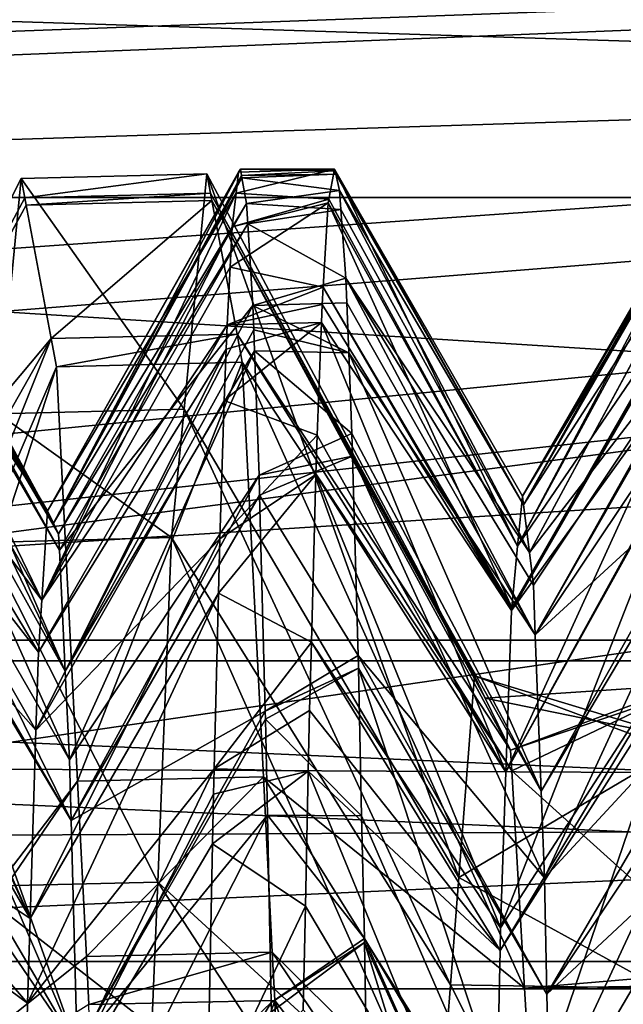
# Model space of a CAD drawing. Extents: x 0 to 200, y 18 to 95.
# Tile 198 of 491: x 71.142 to 71.783, y 56.841 to 57.886. Entities that reach past the tile are written whole.
import ezdxf

# ---------------------------------------------------------------- set-up
doc = ezdxf.new("R2010")
doc.units = 0

msp = doc.modelspace()

# ---------------------------------------------------------------- linework, layer by layer
for points in [[(66.999992, 58.968403, 263.375061), (100.857979, 56.147953, 260.252533), (66.999992, 55.257084, 259.53186)], [(122.799995, 57.297775, 280.72522), (66.999992, 58.968403, 278.624939), (66.999992, 55.257084, 282.468109)], [(66.999992, 58.968403, 263.375061), (101.619339, 56.713158, 260.703735), (100.857979, 56.147953, 260.252533)], [(66.999992, 58.968403, 263.375061), (102.531059, 57.141083, 261.13797), (101.619339, 56.713158, 260.703735)], [(66.999992, 58.968403, 263.375061), (103.638268, 57.660767, 261.665283), (102.531059, 57.141083, 261.13797)], [(122.799995, 58.968403, 278.624939), (66.999992, 58.968403, 278.624939), (122.799995, 57.297775, 280.72522)], [(66.999992, 58.968403, 263.375061), (103.960701, 57.746113, 261.767151), (103.638268, 57.660767, 261.665283)], [(66.999992, 58.968403, 263.375061), (105.602844, 58.180782, 262.28595), (103.960701, 57.746113, 261.767151)], [(55.084332, 58.070004, 41.003445), (77.999992, 58.124733, 40.976082), (55.685112, 57.509953, 39.889133)], [(77.999992, 58.124733, 51.023918), (55.291088, 57.908844, 51.467953), (55.932827, 57.236149, 52.511547)], [(55.685112, 57.509953, 39.889133), (77.999992, 58.124733, 40.976082), (55.894001, 57.31522, 39.501682)], [(55.894001, 57.31522, 39.501682), (77.999992, 58.124733, 40.976082), (56.648254, 56.421177, 38.377098)], [(77.999992, 58.124733, 51.023918), (55.932827, 57.236149, 52.511547), (56.522705, 56.617817, 53.470806)], [(77.999992, 58.124733, 51.023918), (56.522705, 56.617817, 53.470806), (56.938103, 56.044952, 54.049088)], [(56.648254, 56.421177, 38.377098), (77.999992, 58.124733, 40.976082), (57.144798, 55.832596, 37.636749)], [(77.999992, 58.124733, 51.023918), (56.938103, 56.044952, 54.049088), (77.999992, 55.020393, 55.12487)], [(57.144798, 55.832596, 37.636749), (77.999992, 58.124733, 40.976082), (57.585098, 55.134129, 37.049129)], [(57.585098, 55.134129, 37.049129), (77.999992, 58.124733, 40.976082), (77.999992, 55.020393, 36.87513)], [(74.999992, 57.853729, 268.574524), (69.499992, 58.127014, 271), (69.499992, 57.125778, 266.436615)], [(69.499992, 58.127014, 271), (74.999992, 57.853729, 273.425476), (69.499992, 57.125778, 275.563385)], [(74.999992, 57.853729, 271), (69.499992, 58.127014, 271), (74.999992, 57.853729, 268.574524)], [(74.999992, 57.853729, 273.425476), (69.499992, 58.127014, 271), (74.999992, 57.853729, 271)], [(69.199997, 57.945778, 270.181091), (76.999992, 57.696964, 268.562225), (69.199997, 57.696964, 268.562225)], [(69.199997, 57.945778, 270.181091), (76.999992, 57.945778, 270.181091), (76.999992, 57.696964, 268.562225)], [(76.999992, 57.696964, 273.437744), (76.999992, 57.945778, 271.818909), (69.199997, 57.696964, 273.437744)], [(76.999992, 57.945778, 271.818909), (69.199997, 57.945778, 271.818909), (69.199997, 57.696964, 273.437744)], [(74.999992, 57.853729, 268.574524), (69.499992, 57.125778, 266.436615), (74.999992, 56.880943, 266.554504)], [(69.499992, 57.125778, 275.563385), (74.999992, 57.853729, 273.425476), (74.999992, 56.880943, 275.445496)], [(71.340858, 57.722157, 45.58514), (71.143684, 57.717175, 45.584698), (71.316643, 57.472244, 44.012199)], [(71.143684, 57.717175, 45.584698), (71.340858, 57.722157, 45.58514), (71.14753, 57.696712, 45.836838)], [(71.340858, 57.722157, 45.58514), (71.344696, 57.701717, 45.836845), (71.14753, 57.696712, 45.836838)], [(71.376328, 57.727016, 46), (71.171867, 57.364277, 45.422356), (71.178101, 57.351261, 46.216953)], [(71.376328, 57.727016, 46), (71.374359, 57.723789, 45.739815), (71.171867, 57.364277, 45.422356)], [(71.374359, 57.723789, 45.739815), (71.371796, 57.701427, 45.403244), (71.171867, 57.364277, 45.422356)], [(71.377579, 57.720165, 46.164696), (71.376328, 57.727016, 46), (71.178101, 57.351261, 46.216953)], [(71.340858, 57.722157, 45.58514), (71.316643, 57.472244, 44.012199), (71.608208, 56.975227, 44.111988)], [(71.624825, 57.189186, 45.131008), (71.340858, 57.722157, 45.58514), (71.608208, 56.975227, 44.111988)], [(71.344696, 57.701717, 45.836845), (71.340858, 57.722157, 45.58514), (71.624825, 57.189186, 45.131008)], [(71.371796, 57.701427, 45.403244), (71.476326, 57.727016, 46), (71.470383, 57.695347, 45.232346)], [(71.374359, 57.723789, 45.739815), (71.476326, 57.727016, 46), (71.371796, 57.701427, 45.403244)], [(71.376328, 57.727016, 46), (71.476326, 57.727016, 46), (71.374359, 57.723789, 45.739815)], [(71.476738, 57.725246, 46.054024), (71.376328, 57.727016, 46), (71.377579, 57.720165, 46.164696)], [(71.476326, 57.727016, 46), (71.376328, 57.727016, 46), (71.476738, 57.725246, 46.054024)], [(71.477577, 57.721622, 46.164791), (71.476738, 57.725246, 46.054024), (71.377579, 57.720165, 46.164696)], [(71.477577, 57.721622, 46.164791), (71.377579, 57.720165, 46.164696), (71.378029, 57.717678, 46.224548)], [(71.477577, 57.721622, 46.164791), (71.378029, 57.717678, 46.224548), (71.481537, 57.704563, 46.686291)], [(71.470383, 57.695347, 45.232346), (71.476326, 57.727016, 46), (71.67057, 57.326839, 45.259716)], [(71.476326, 57.727016, 46), (71.675659, 57.379997, 45.906479), (71.67057, 57.326839, 45.259716)], [(71.675659, 57.379997, 45.906479), (71.476326, 57.727016, 46), (71.676804, 57.370735, 46.051678)], [(71.476326, 57.727016, 46), (71.476738, 57.725246, 46.054024), (71.676804, 57.370735, 46.051678)], [(71.476738, 57.725246, 46.054024), (71.477577, 57.721622, 46.164791), (71.676804, 57.370735, 46.051678)], [(71.477577, 57.721622, 46.164791), (71.481537, 57.704563, 46.686291), (71.676804, 57.370735, 46.051678)], [(71.876328, 57.727016, 46), (71.675659, 57.379997, 45.906479), (71.676804, 57.370735, 46.051678)], [(71.876328, 57.727016, 46), (71.875076, 57.721622, 45.835209), (71.675659, 57.379997, 45.906479)], [(71.875076, 57.721622, 45.835209), (71.871124, 57.704563, 45.313709), (71.675659, 57.379997, 45.906479)], [(71.876732, 57.72477, 46.054001), (71.876328, 57.727016, 46), (71.676804, 57.370735, 46.051678)], [(71.877579, 57.720165, 46.164696), (71.876732, 57.72477, 46.054001), (71.676804, 57.370735, 46.051678)], [(71.119469, 57.467327, 44.013077), (71.143684, 57.717175, 45.584698), (70.858887, 57.155571, 45.848999)], [(71.143684, 57.717175, 45.584698), (71.14753, 57.696712, 45.836838), (70.858887, 57.155571, 45.848999)], [(71.316643, 57.472244, 44.012199), (71.143684, 57.717175, 45.584698), (71.119469, 57.467327, 44.013077)], [(71.378029, 57.717678, 46.224548), (71.377579, 57.720165, 46.164696), (71.178101, 57.351261, 46.216953)], [(71.382942, 57.690762, 46.871788), (71.378029, 57.717678, 46.224548), (71.178101, 57.351261, 46.216953)], [(71.481537, 57.704563, 46.686291), (71.378029, 57.717678, 46.224548), (71.382942, 57.690762, 46.871788)], [(71.882942, 57.690762, 46.871788), (71.877579, 57.720165, 46.164696), (71.676804, 57.370735, 46.051678)], [(70.982094, 57.683117, 45.404259), (70.984047, 57.709343, 45.809441), (71.178101, 57.351261, 46.216953)], [(70.984047, 57.709343, 45.809441), (70.986046, 57.701557, 46.224346), (71.178101, 57.351261, 46.216953)], [(70.986046, 57.701557, 46.224346), (70.988235, 57.693027, 46.679096), (71.183495, 57.339989, 46.905251)], [(71.178101, 57.351261, 46.216953), (70.986046, 57.701557, 46.224346), (71.183495, 57.339989, 46.905251)], [(71.14753, 57.696712, 45.836838), (71.344696, 57.701717, 45.836845), (71.14901, 57.688854, 45.93364)], [(71.344696, 57.701717, 45.836845), (71.346176, 57.693829, 45.934044), (71.14901, 57.688854, 45.93364)], [(71.171867, 57.364277, 45.422356), (71.371796, 57.701427, 45.403244), (71.165627, 57.269753, 44.633038)], [(71.371796, 57.701427, 45.403244), (71.367737, 57.665924, 44.869011), (71.165627, 57.269753, 44.633038)], [(71.344696, 57.701717, 45.836845), (71.624825, 57.189186, 45.131008), (71.636215, 57.165668, 45.844658)], [(71.346176, 57.693829, 45.934044), (71.344696, 57.701717, 45.836845), (71.636215, 57.165668, 45.844658)], [(71.371796, 57.701427, 45.403244), (71.470383, 57.695347, 45.232346), (71.367737, 57.665924, 44.869011)], [(71.481537, 57.704563, 46.686291), (71.382942, 57.690762, 46.871788), (71.482971, 57.684303, 46.874966)], [(71.676804, 57.370735, 46.051678), (71.481537, 57.704563, 46.686291), (71.683044, 57.320087, 46.845131)], [(71.481537, 57.704563, 46.686291), (71.482971, 57.684303, 46.874966), (71.683044, 57.320087, 46.845131)], [(71.871124, 57.704563, 45.313709), (71.870499, 57.695847, 45.23254), (71.67057, 57.326839, 45.259716)], [(71.675659, 57.379997, 45.906479), (71.871124, 57.704563, 45.313709), (71.67057, 57.326839, 45.259716)], [(69.199997, 57.696964, 268.562225), (76.999992, 57.205116, 267), (69.199997, 57.205116, 267)], [(69.199997, 57.696964, 268.562225), (76.999992, 57.696964, 268.562225), (76.999992, 57.205116, 267)], [(76.999992, 57.205116, 275), (76.999992, 57.696964, 273.437744), (69.199997, 57.205116, 275)], [(76.999992, 57.696964, 273.437744), (69.199997, 57.696964, 273.437744), (69.199997, 57.205116, 275)], [(71.14753, 57.696712, 45.836838), (71.14901, 57.688854, 45.93364), (70.858887, 57.155571, 45.848999)], [(70.988235, 57.693027, 46.679096), (70.989326, 57.670105, 46.903938), (71.183495, 57.339989, 46.905251)], [(71.14901, 57.688854, 45.93364), (71.346176, 57.693829, 45.934044), (71.175613, 57.547161, 47.679485)], [(71.346176, 57.693829, 45.934044), (71.372787, 57.552036, 47.680363), (71.175613, 57.547161, 47.679485)], [(71.382942, 57.690762, 46.871788), (71.178101, 57.351261, 46.216953), (71.183495, 57.339989, 46.905251)], [(71.38427, 57.669056, 47.04496), (71.382942, 57.690762, 46.871788), (71.183495, 57.339989, 46.905251)], [(71.346176, 57.693829, 45.934044), (71.636215, 57.165668, 45.844658), (71.663002, 57.110363, 47.52298)], [(71.372787, 57.552036, 47.680363), (71.346176, 57.693829, 45.934044), (71.663002, 57.110363, 47.52298)], [(71.365562, 57.623203, 44.585365), (71.469612, 57.691242, 45.132801), (71.464134, 57.601795, 44.415703)], [(71.367737, 57.665924, 44.869011), (71.469612, 57.691242, 45.132801), (71.365562, 57.623203, 44.585365)], [(71.470383, 57.695347, 45.232346), (71.469612, 57.691242, 45.132801), (71.367737, 57.665924, 44.869011)], [(71.482971, 57.684303, 46.874966), (71.382942, 57.690762, 46.871788), (71.38427, 57.669056, 47.04496)], [(71.464134, 57.601795, 44.415703), (71.469612, 57.691242, 45.132801), (71.664337, 57.261723, 44.467583)], [(71.469612, 57.691242, 45.132801), (71.470383, 57.695347, 45.232346), (71.67057, 57.326839, 45.259716)], [(71.469612, 57.691242, 45.132801), (71.67057, 57.326839, 45.259716), (71.664337, 57.261723, 44.467583)], [(71.870499, 57.695847, 45.23254), (71.86451, 57.611382, 44.445972), (71.67057, 57.326839, 45.259716)], [(71.882942, 57.690762, 46.871788), (71.676804, 57.370735, 46.051678), (71.683044, 57.320087, 46.845131)], [(71.882973, 57.690281, 46.875618), (71.882942, 57.690762, 46.871788), (71.683044, 57.320087, 46.845131)], [(71.889206, 57.588013, 47.691532), (71.882973, 57.690281, 46.875618), (71.683044, 57.320087, 46.845131)], [(71.14901, 57.688854, 45.93364), (70.875168, 57.189186, 46.868992), (70.858887, 57.155571, 45.848999)], [(71.14901, 57.688854, 45.93364), (71.175613, 57.547161, 47.679485), (70.875168, 57.189186, 46.868992)], [(70.980583, 57.662857, 45.091209), (70.982094, 57.683117, 45.404259), (71.171867, 57.364277, 45.422356)], [(71.171867, 57.364277, 45.422356), (70.982094, 57.683117, 45.404259), (71.178101, 57.351261, 46.216953)], [(71.482971, 57.684303, 46.874966), (71.38427, 57.669056, 47.04496), (71.488152, 57.611382, 47.554028)], [(71.482971, 57.684303, 46.874966), (71.488152, 57.611382, 47.554028), (71.683044, 57.320087, 46.845131)], [(70.989326, 57.670105, 46.903938), (70.990005, 57.655849, 47.043743), (71.184326, 57.322845, 47.009979)], [(71.183495, 57.339989, 46.905251), (70.989326, 57.670105, 46.903938), (71.184326, 57.322845, 47.009979)], [(71.38427, 57.669056, 47.04496), (71.183495, 57.339989, 46.905251), (71.184326, 57.322845, 47.009979)], [(71.389557, 57.582222, 47.73774), (71.38427, 57.669056, 47.04496), (71.184326, 57.322845, 47.009979)], [(71.488152, 57.611382, 47.554028), (71.38427, 57.669056, 47.04496), (71.389557, 57.582222, 47.73774)], [(70.979851, 57.652981, 44.938637), (70.980583, 57.662857, 45.091209), (71.171867, 57.364277, 45.422356)], [(71.367737, 57.665924, 44.869011), (71.365562, 57.623203, 44.585365), (71.165627, 57.269753, 44.633038)], [(70.978142, 57.600689, 44.588413), (70.979851, 57.652981, 44.938637), (71.165627, 57.269753, 44.633038)], [(70.979851, 57.652981, 44.938637), (71.171867, 57.364277, 45.422356), (71.165627, 57.269753, 44.633038)], [(70.990005, 57.655849, 47.043743), (70.992439, 57.604496, 47.547428), (71.190567, 57.194431, 47.794556)], [(71.184326, 57.322845, 47.009979), (70.990005, 57.655849, 47.043743), (71.190567, 57.194431, 47.794556)], [(71.365562, 57.623203, 44.585365), (71.362434, 57.561783, 44.177555), (71.165627, 57.269753, 44.633038)], [(71.365562, 57.623203, 44.585365), (71.464134, 57.601795, 44.415703), (71.362434, 57.561783, 44.177555)], [(71.489197, 57.585052, 47.69083), (71.488152, 57.611382, 47.554028), (71.389557, 57.582222, 47.73774)], [(71.687294, 57.285519, 47.386765), (71.488152, 57.611382, 47.554028), (71.68927, 57.232986, 47.632748)], [(71.488152, 57.611382, 47.554028), (71.489197, 57.585052, 47.69083), (71.68927, 57.232986, 47.632748)], [(71.683044, 57.320087, 46.845131), (71.488152, 57.611382, 47.554028), (71.687294, 57.285519, 47.386765)], [(71.86451, 57.611382, 44.445972), (71.864273, 57.605484, 44.415344), (71.664337, 57.261723, 44.467583)], [(71.67057, 57.326839, 45.259716), (71.86451, 57.611382, 44.445972), (71.664337, 57.261723, 44.467583)], [(70.975639, 57.523945, 44.074432), (70.978142, 57.600689, 44.588413), (71.165627, 57.269753, 44.633038)], [(70.992439, 57.604496, 47.547428), (70.993958, 57.546593, 47.857452), (71.190567, 57.194431, 47.794556)], [(71.464134, 57.601795, 44.415703), (71.463005, 57.583294, 44.267368), (71.362434, 57.561783, 44.177555)], [(71.463005, 57.583294, 44.267368), (71.464134, 57.601795, 44.415703), (71.66404, 57.258671, 44.430386)], [(71.464134, 57.601795, 44.415703), (71.664337, 57.261723, 44.467583), (71.66404, 57.258671, 44.430386)], [(71.864273, 57.605484, 44.415344), (71.861328, 57.532139, 44.034206), (71.66404, 57.258671, 44.430386)], [(71.664337, 57.261723, 44.467583), (71.864273, 57.605484, 44.415344), (71.66404, 57.258671, 44.430386)], [(71.489197, 57.585052, 47.69083), (71.389557, 57.582222, 47.73774), (71.491325, 57.532139, 47.965794)], [(71.489197, 57.585052, 47.69083), (71.491325, 57.532139, 47.965794), (71.68927, 57.232986, 47.632748)], [(71.889206, 57.588013, 47.691532), (71.683044, 57.320087, 46.845131), (71.687294, 57.285519, 47.386765)], [(71.889206, 57.588013, 47.691532), (71.687294, 57.285519, 47.386765), (71.68927, 57.232986, 47.632748)], [(71.889557, 57.582222, 47.73774), (71.889206, 57.588013, 47.691532), (71.68927, 57.232986, 47.632748)], [(71.389557, 57.582222, 47.73774), (71.184326, 57.322845, 47.009979), (71.190567, 57.194431, 47.794556)], [(71.390495, 57.556606, 47.8592), (71.389557, 57.582222, 47.73774), (71.190567, 57.194431, 47.794556)], [(71.463005, 57.583294, 44.267368), (71.462303, 57.564331, 44.177364), (71.362434, 57.561783, 44.177555)], [(71.389557, 57.582222, 47.73774), (71.390495, 57.556606, 47.8592), (71.491325, 57.532139, 47.965794)], [(71.462303, 57.564331, 44.177364), (71.463005, 57.583294, 44.267368), (71.66404, 57.258671, 44.430386)], [(71.891319, 57.534077, 47.966038), (71.889557, 57.582222, 47.73774), (71.68927, 57.232986, 47.632748)], [(71.359329, 57.481438, 43.775948), (71.462303, 57.564331, 44.177364), (71.457901, 57.444576, 43.609032)], [(71.361122, 57.535946, 44.00602), (71.462303, 57.564331, 44.177364), (71.359329, 57.481438, 43.775948)], [(71.362434, 57.561783, 44.177555), (71.462303, 57.564331, 44.177364), (71.361122, 57.535946, 44.00602)], [(71.457901, 57.444576, 43.609032), (71.462303, 57.564331, 44.177364), (71.658104, 57.087025, 43.692806)], [(71.462303, 57.564331, 44.177364), (71.66404, 57.258671, 44.430386), (71.658104, 57.087025, 43.692806)], [(71.362434, 57.561783, 44.177555), (71.361122, 57.535946, 44.00602), (71.161987, 57.214535, 44.171967)], [(71.165627, 57.269753, 44.633038), (71.362434, 57.561783, 44.177555), (71.161987, 57.214535, 44.171967)], [(71.391319, 57.534077, 47.966038), (71.390495, 57.556606, 47.8592), (71.190567, 57.194431, 47.794556)], [(71.390495, 57.556606, 47.8592), (71.391319, 57.534077, 47.966038), (71.491325, 57.532139, 47.965794)], [(70.875168, 57.189186, 46.868992), (71.175613, 57.547161, 47.679485), (70.88694, 57.037579, 47.591049)], [(70.88694, 57.037579, 47.591049), (71.175613, 57.547161, 47.679485), (70.90062, 56.86137, 48.430271)], [(71.175613, 57.547161, 47.679485), (71.181244, 57.517197, 48.048653), (70.90062, 56.86137, 48.430271)], [(70.993958, 57.546593, 47.857452), (70.996651, 57.443943, 48.407051), (71.195137, 57.100315, 48.369583)], [(71.190567, 57.194431, 47.794556), (70.993958, 57.546593, 47.857452), (71.195137, 57.100315, 48.369583)], [(71.175613, 57.547161, 47.679485), (71.372787, 57.552036, 47.680363), (71.181244, 57.517197, 48.048653)], [(71.372787, 57.552036, 47.680363), (71.37841, 57.522053, 48.049671), (71.181244, 57.517197, 48.048653)], [(71.372787, 57.552036, 47.680363), (71.663002, 57.110363, 47.52298), (71.664299, 57.088482, 47.601181)], [(71.37841, 57.522053, 48.049671), (71.372787, 57.552036, 47.680363), (71.664299, 57.088482, 47.601181)], [(71.361122, 57.535946, 44.00602), (71.359329, 57.481438, 43.775948), (71.159401, 57.131592, 43.852448)], [(71.161987, 57.214535, 44.171967), (71.361122, 57.535946, 44.00602), (71.159401, 57.131592, 43.852448)], [(71.391319, 57.534077, 47.966038), (71.190567, 57.194431, 47.794556), (71.195137, 57.100315, 48.369583)], [(71.396172, 57.402142, 48.591682), (71.391319, 57.534077, 47.966038), (71.195137, 57.100315, 48.369583)], [(71.494766, 57.446453, 48.411026), (71.391319, 57.534077, 47.966038), (71.396172, 57.402142, 48.591682)], [(71.491325, 57.532139, 47.965794), (71.391319, 57.534077, 47.966038), (71.494766, 57.446453, 48.411026)], [(71.895439, 57.422161, 48.49675), (71.891319, 57.534077, 47.966038), (71.68927, 57.232986, 47.632748)], [(70.97419, 57.454998, 43.781677), (70.975639, 57.523945, 44.074432), (71.161987, 57.214535, 44.171967)], [(70.975639, 57.523945, 44.074432), (71.165627, 57.269753, 44.633038), (71.161987, 57.214535, 44.171967)], [(71.68927, 57.232986, 47.632748), (71.491325, 57.532139, 47.965794), (71.695503, 57.066929, 48.410328)], [(71.491325, 57.532139, 47.965794), (71.494766, 57.446453, 48.411026), (71.695503, 57.066929, 48.410328)], [(71.861328, 57.532139, 44.034206), (71.858032, 57.450092, 43.607868), (71.658104, 57.087025, 43.692806)], [(71.66404, 57.258671, 44.430386), (71.861328, 57.532139, 44.034206), (71.658104, 57.087025, 43.692806)], [(70.90062, 56.86137, 48.430271), (71.181244, 57.517197, 48.048653), (70.913345, 56.697403, 49.211193)], [(71.181244, 57.517197, 48.048653), (71.203606, 57.077606, 49.454506), (70.913345, 56.697403, 49.211193)], [(71.181244, 57.517197, 48.048653), (71.37841, 57.522053, 48.049671), (71.203606, 57.077606, 49.454506)], [(71.37841, 57.522053, 48.049671), (71.40078, 57.082161, 49.456188), (71.203606, 57.077606, 49.454506)], [(71.37841, 57.522053, 48.049671), (71.664299, 57.088482, 47.601181), (71.677948, 56.858009, 48.424969)], [(71.40078, 57.082161, 49.456188), (71.37841, 57.522053, 48.049671), (71.677948, 56.858009, 48.424969)], [(71.359329, 57.481438, 43.775948), (71.354507, 57.334747, 43.156803), (71.159401, 57.131592, 43.852448)], [(71.359329, 57.481438, 43.775948), (71.457901, 57.444576, 43.609032), (71.354507, 57.334747, 43.156803)], [(71.316643, 57.472244, 44.012199), (71.119469, 57.467327, 44.013077), (71.303444, 57.336056, 43.155025)], [(71.316643, 57.472244, 44.012199), (71.303444, 57.336056, 43.155025), (71.599373, 56.86137, 43.569729)], [(71.608208, 56.975227, 44.111988), (71.316643, 57.472244, 44.012199), (71.599373, 56.86137, 43.569729)], [(71.303444, 57.336056, 43.155025), (71.119469, 57.467327, 44.013077), (71.106255, 57.330948, 43.155201)], [(70.97184, 57.343464, 43.308056), (70.97419, 57.454998, 43.781677), (71.159401, 57.131592, 43.852448)], [(70.97419, 57.454998, 43.781677), (71.161987, 57.214535, 44.171967), (71.159401, 57.131592, 43.852448)], [(71.858032, 57.450092, 43.607868), (71.857895, 57.446453, 43.588974), (71.658104, 57.087025, 43.692806)], [(70.996651, 57.443943, 48.407051), (70.997917, 57.376465, 48.661152), (71.196793, 57.03598, 48.571167)], [(71.195137, 57.100315, 48.369583), (70.996651, 57.443943, 48.407051), (71.196793, 57.03598, 48.571167)], [(71.457901, 57.444576, 43.609032), (71.456375, 57.403, 43.411713), (71.354507, 57.334747, 43.156803)], [(71.495438, 57.422478, 48.496586), (71.494766, 57.446453, 48.411026), (71.396172, 57.402142, 48.591682)], [(71.456375, 57.403, 43.411713), (71.457901, 57.444576, 43.609032), (71.658104, 57.087025, 43.692806)], [(71.494766, 57.446453, 48.411026), (71.495438, 57.422478, 48.496586), (71.695503, 57.066929, 48.410328)], [(71.857895, 57.446453, 43.588974), (71.851799, 57.229721, 42.81567), (71.65239, 56.921906, 42.983265)], [(71.658104, 57.087025, 43.692806), (71.857895, 57.446453, 43.588974), (71.65239, 56.921906, 42.983265)], [(71.495438, 57.422478, 48.496586), (71.396172, 57.402142, 48.591682), (71.396729, 57.381001, 48.662273)], [(71.495438, 57.422478, 48.496586), (71.396729, 57.381001, 48.662273), (71.501381, 57.210934, 49.251369)], [(71.495438, 57.422478, 48.496586), (71.501381, 57.210934, 49.251369), (71.698959, 56.975048, 48.840572)], [(71.695503, 57.066929, 48.410328), (71.495438, 57.422478, 48.496586), (71.698959, 56.975048, 48.840572)], [(71.895439, 57.422161, 48.49675), (71.68927, 57.232986, 47.632748), (71.695503, 57.066929, 48.410328)], [(71.896172, 57.402142, 48.591682), (71.895439, 57.422161, 48.49675), (71.695503, 57.066929, 48.410328)], [(71.396172, 57.402142, 48.591682), (71.195137, 57.100315, 48.369583), (71.196793, 57.03598, 48.571167)], [(71.396729, 57.381001, 48.662273), (71.396172, 57.402142, 48.591682), (71.196793, 57.03598, 48.571167)], [(71.353096, 57.27697, 42.979961), (71.456375, 57.403, 43.411713), (71.451668, 57.225056, 42.817101)], [(71.354507, 57.334747, 43.156803), (71.456375, 57.403, 43.411713), (71.353096, 57.27697, 42.979961)], [(71.451668, 57.225056, 42.817101), (71.456375, 57.403, 43.411713), (71.65239, 56.921906, 42.983265)], [(71.456375, 57.403, 43.411713), (71.658104, 57.087025, 43.692806), (71.65239, 56.921906, 42.983265)], [(71.896172, 57.402142, 48.591682), (71.695503, 57.066929, 48.410328), (71.698959, 56.975048, 48.840572)], [(71.901672, 57.194061, 49.286495), (71.896172, 57.402142, 48.591682), (71.698959, 56.975048, 48.840572)], [(70.997917, 57.376465, 48.661152), (70.99807, 57.368023, 48.692955), (71.196793, 57.03598, 48.571167)], [(71.402786, 57.151768, 49.427723), (71.396729, 57.381001, 48.662273), (71.196793, 57.03598, 48.571167)], [(71.501381, 57.210934, 49.251369), (71.396729, 57.381001, 48.662273), (71.402786, 57.151768, 49.427723)], [(70.99807, 57.368023, 48.692955), (70.999992, 57.266018, 49.077072), (71.203041, 56.794235, 49.328613)], [(71.196793, 57.03598, 48.571167), (70.99807, 57.368023, 48.692955), (71.203041, 56.794235, 49.328613)], [(70.971436, 57.324089, 43.22578), (70.97184, 57.343464, 43.308056), (71.153168, 56.931789, 43.082741)], [(70.97184, 57.343464, 43.308056), (71.159401, 57.131592, 43.852448), (71.153168, 56.931789, 43.082741)], [(71.303444, 57.336056, 43.155025), (71.106255, 57.330948, 43.155201), (71.288651, 56.970463, 42.251923)], [(71.354507, 57.334747, 43.156803), (71.353096, 57.27697, 42.979961), (71.153168, 56.931789, 43.082741)], [(71.159401, 57.131592, 43.852448), (71.354507, 57.334747, 43.156803), (71.153168, 56.931789, 43.082741)], [(71.303444, 57.336056, 43.155025), (71.288651, 56.970463, 42.251923), (71.586639, 56.697403, 42.788807)], [(71.599373, 56.86137, 43.569729), (71.303444, 57.336056, 43.155025), (71.586639, 56.697403, 42.788807)], [(70.97023, 57.247116, 42.988937), (70.971436, 57.324089, 43.22578), (71.153168, 56.931789, 43.082741)], [(71.288651, 56.970463, 42.251923), (71.106255, 57.330948, 43.155201), (71.091492, 56.9659, 42.253597)], [(122.799995, 55.257084, 282.468109), (122.799995, 57.297775, 280.72522), (66.999992, 55.257084, 282.468109)], [(71.353096, 57.27697, 42.979961), (71.348549, 57.090694, 42.409798), (71.15036, 56.842068, 42.737087)], [(71.153168, 56.931789, 43.082741), (71.353096, 57.27697, 42.979961), (71.15036, 56.842068, 42.737087)], [(71.353096, 57.27697, 42.979961), (71.451668, 57.225056, 42.817101), (71.348549, 57.090694, 42.409798)], [(70.999992, 57.266018, 49.077072), (71.00296, 57.135612, 49.446671), (71.203041, 56.794235, 49.328613)], [(70.967239, 57.055454, 42.399166), (70.97023, 57.247116, 42.988937), (71.153168, 56.931789, 43.082741)], [(71.851799, 57.229721, 42.81567), (71.851273, 57.210934, 42.748631), (71.651871, 56.897724, 42.921757)], [(71.65239, 56.921906, 42.983265), (71.851799, 57.229721, 42.81567), (71.651871, 56.897724, 42.921757)], [(110.863342, 56.886276, 275.501373), (44.499992, 57.227016, 272.913177), (41.911797, 56.886276, 275.501373)], [(44.499992, 57.227016, 272.913177), (108.275154, 57.227016, 272.913177), (47.088192, 56.886276, 270.324982)], [(108.275154, 57.227016, 272.913177), (44.499992, 57.227016, 272.913177), (110.863342, 56.886276, 275.501373)], [(108.275154, 57.227016, 272.913177), (105.686966, 56.886276, 270.324982), (47.088192, 56.886276, 270.324982)], [(71.451668, 57.225056, 42.817101), (71.449753, 57.152508, 42.574669), (71.348549, 57.090694, 42.409798)], [(71.449753, 57.152508, 42.574669), (71.451668, 57.225056, 42.817101), (71.651871, 56.897724, 42.921757)], [(71.451668, 57.225056, 42.817101), (71.65239, 56.921906, 42.983265), (71.651871, 56.897724, 42.921757)], [(71.501671, 57.19751, 49.287418), (71.501381, 57.210934, 49.251369), (71.402786, 57.151768, 49.427723)], [(71.501381, 57.210934, 49.251369), (71.501671, 57.19751, 49.287418), (71.701736, 56.851391, 49.172565)], [(71.698959, 56.975048, 48.840572), (71.501381, 57.210934, 49.251369), (71.701736, 56.851391, 49.172565)], [(71.851273, 57.210934, 42.748631), (71.847572, 57.040794, 42.291634), (71.64563, 56.606903, 42.181946)], [(71.651871, 56.897724, 42.921757), (71.851273, 57.210934, 42.748631), (71.64563, 56.606903, 42.181946)], [(76.999992, 57.205116, 267), (76.999992, 56.857018, 267), (69.199997, 56.857018, 267)], [(69.199997, 57.205116, 267), (76.999992, 57.205116, 267), (69.199997, 56.857018, 267)], [(76.999992, 56.857018, 275), (69.199997, 57.205116, 275), (69.199997, 56.857018, 275)], [(76.999992, 57.205116, 275), (69.199997, 57.205116, 275), (76.999992, 56.857018, 275)], [(71.501671, 57.19751, 49.287418), (71.402786, 57.151768, 49.427723), (71.402969, 57.143276, 49.44936)], [(71.501671, 57.19751, 49.287418), (71.402969, 57.143276, 49.44936), (71.505074, 57.040794, 49.708366)], [(71.501671, 57.19751, 49.287418), (71.505074, 57.040794, 49.708366), (71.70797, 56.573826, 49.91777)], [(71.701736, 56.851391, 49.172565), (71.501671, 57.19751, 49.287418), (71.70797, 56.573826, 49.91777)], [(71.836983, 57.110363, 44.47702), (71.624825, 57.189186, 45.131008), (71.608208, 56.975227, 44.111988)], [(71.843231, 57.123253, 44.868187), (71.624825, 57.189186, 45.131008), (71.836983, 57.110363, 44.47702)], [(71.636215, 57.165668, 45.844658), (71.624825, 57.189186, 45.131008), (71.843231, 57.123253, 44.868187)], [(71.663002, 57.110363, 47.52298), (71.875168, 57.189186, 46.868992), (71.664299, 57.088482, 47.601181)], [(71.871346, 57.181297, 46.629597), (71.875168, 57.189186, 46.868992), (71.663002, 57.110363, 47.52298)], [(71.664299, 57.088482, 47.601181), (71.875168, 57.189186, 46.868992), (71.899437, 56.876572, 48.357876)], [(71.901672, 57.194061, 49.286495), (71.698959, 56.975048, 48.840572), (71.701736, 56.851391, 49.172565)], [(71.902786, 57.151768, 49.427723), (71.901672, 57.194061, 49.286495), (71.701736, 56.851391, 49.172565)], [(71.636215, 57.165668, 45.844658), (71.871346, 57.181297, 46.629597), (71.663002, 57.110363, 47.52298)], [(71.871346, 57.181297, 46.629597), (71.636215, 57.165668, 45.844658), (71.843231, 57.123253, 44.868187)], [(71.402786, 57.151768, 49.427723), (71.196793, 57.03598, 48.571167), (71.203041, 56.794235, 49.328613)], [(71.402969, 57.143276, 49.44936), (71.402786, 57.151768, 49.427723), (71.203041, 56.794235, 49.328613)], [(71.348549, 57.090694, 42.409798), (71.449753, 57.152508, 42.574669), (71.448425, 57.088326, 42.410931)], [(71.448425, 57.088326, 42.410931), (71.449753, 57.152508, 42.574669), (71.651871, 56.897724, 42.921757)], [(71.905075, 57.041538, 49.708488), (71.902786, 57.151768, 49.427723), (71.701736, 56.851391, 49.172565)], [(71.00296, 57.135612, 49.446671), (71.004089, 57.085625, 49.588333), (71.203041, 56.794235, 49.328613)], [(71.405075, 57.041538, 49.708488), (71.402969, 57.143276, 49.44936), (71.203041, 56.794235, 49.328613)], [(71.402969, 57.143276, 49.44936), (71.405075, 57.041538, 49.708488), (71.505074, 57.040794, 49.708366)], [(74.999992, 55.748978, 264.203949), (69.499992, 57.125778, 266.436615), (69.499992, 54.306, 262.711578)], [(69.499992, 57.125778, 275.563385), (74.999992, 55.748978, 277.796051), (69.499992, 54.306, 279.288422)], [(74.999992, 56.880943, 266.554504), (69.499992, 57.125778, 266.436615), (74.999992, 55.748978, 264.203949)], [(69.499992, 57.125778, 275.563385), (74.999992, 56.880943, 275.445496), (74.999992, 55.748978, 277.796051)], [(71.836983, 57.110363, 44.47702), (71.608208, 56.975227, 44.111988), (71.822037, 56.858009, 43.575031)], [(71.004089, 57.085625, 49.588333), (71.006592, 56.97599, 49.899059), (71.206795, 56.648445, 49.785412)], [(71.203041, 56.794235, 49.328613), (71.004089, 57.085625, 49.588333), (71.206795, 56.648445, 49.785412)], [(71.348549, 57.090694, 42.409798), (71.347893, 57.063721, 42.327229), (71.146927, 56.671627, 42.334618)], [(71.15036, 56.842068, 42.737087), (71.348549, 57.090694, 42.409798), (71.146927, 56.671627, 42.334618)], [(71.346863, 57.011051, 42.202286), (71.448425, 57.088326, 42.410931), (71.445442, 56.944767, 42.044659)], [(71.347893, 57.063721, 42.327229), (71.448425, 57.088326, 42.410931), (71.346863, 57.011051, 42.202286)], [(71.348549, 57.090694, 42.409798), (71.448425, 57.088326, 42.410931), (71.347893, 57.063721, 42.327229)], [(71.445442, 56.944767, 42.044659), (71.448425, 57.088326, 42.410931), (71.64563, 56.606903, 42.181946)], [(71.448425, 57.088326, 42.410931), (71.651871, 56.897724, 42.921757), (71.64563, 56.606903, 42.181946)], [(71.664299, 57.088482, 47.601181), (71.899437, 56.876572, 48.357876), (71.677948, 56.858009, 48.424969)], [(70.913345, 56.697403, 49.211193), (71.203606, 57.077606, 49.454506), (70.91497, 56.653534, 49.302742)], [(71.203606, 57.077606, 49.454506), (71.213074, 56.891476, 50.049767), (70.91497, 56.653534, 49.302742)], [(71.203606, 57.077606, 49.454506), (71.40078, 57.082161, 49.456188), (71.213074, 56.891476, 50.049767)], [(71.40078, 57.082161, 49.456188), (71.41024, 56.896069, 50.051201), (71.213074, 56.891476, 50.049767)], [(71.40078, 57.082161, 49.456188), (71.677948, 56.858009, 48.424969), (71.692337, 56.614956, 49.293743)], [(71.41024, 56.896069, 50.051201), (71.40078, 57.082161, 49.456188), (71.692337, 56.614956, 49.293743)], [(71.347893, 57.063721, 42.327229), (71.346863, 57.011051, 42.202286), (71.146927, 56.671627, 42.334618)], [(70.966278, 56.978119, 42.215096), (70.967239, 57.055454, 42.399166), (71.15036, 56.842068, 42.737087)], [(70.967239, 57.055454, 42.399166), (71.153168, 56.931789, 43.082741), (71.15036, 56.842068, 42.737087)], [(71.405075, 57.041538, 49.708488), (71.203041, 56.794235, 49.328613), (71.206795, 56.648445, 49.785412)], [(71.409195, 56.842751, 50.214809), (71.405075, 57.041538, 49.708488), (71.206795, 56.648445, 49.785412)], [(71.507912, 56.910591, 50.058094), (71.405075, 57.041538, 49.708488), (71.409195, 56.842751, 50.214809)], [(71.505074, 57.040794, 49.708366), (71.405075, 57.041538, 49.708488), (71.507912, 56.910591, 50.058094)], [(71.905075, 57.041538, 49.708488), (71.701736, 56.851391, 49.172565), (71.70797, 56.573826, 49.91777)], [(71.907906, 56.905121, 50.055954), (71.905075, 57.041538, 49.708488), (71.70797, 56.573826, 49.91777)], [(71.505074, 57.040794, 49.708366), (71.507912, 56.910591, 50.058094), (71.70797, 56.573826, 49.91777)], [(71.847572, 57.040794, 42.291634), (71.845566, 56.948303, 42.043209), (71.64563, 56.606903, 42.181946)], [(71.346863, 57.011051, 42.202286), (71.341278, 56.724739, 41.523026), (71.146927, 56.671627, 42.334618)], [(71.346863, 57.011051, 42.202286), (71.445442, 56.944767, 42.044659), (71.341278, 56.724739, 41.523026)], [(70.963097, 56.722813, 41.607403), (70.966278, 56.978119, 42.215096), (71.146927, 56.671627, 42.334618)], [(70.966278, 56.978119, 42.215096), (71.15036, 56.842068, 42.737087), (71.146927, 56.671627, 42.334618)], [(71.006592, 56.97599, 49.899059), (71.009178, 56.835659, 50.211563), (71.209267, 56.510113, 50.068146)], [(71.206795, 56.648445, 49.785412), (71.006592, 56.97599, 49.899059), (71.209267, 56.510113, 50.068146)], [(71.288651, 56.970463, 42.251923), (71.091492, 56.9659, 42.253597), (71.282455, 56.817081, 41.873028)], [(71.288651, 56.970463, 42.251923), (71.282455, 56.817081, 41.873028), (71.580223, 56.523552, 42.425999)], [(71.586639, 56.697403, 42.788807), (71.288651, 56.970463, 42.251923), (71.580223, 56.523552, 42.425999)], [(71.608208, 56.975227, 44.111988), (71.599373, 56.86137, 43.569729), (71.822037, 56.858009, 43.575031)], [(71.282455, 56.817081, 41.873028), (71.091492, 56.9659, 42.253597), (71.085281, 56.812553, 41.874863)], [(71.845566, 56.948303, 42.043209), (71.844658, 56.906437, 41.930748), (71.64563, 56.606903, 42.181946)], [(71.445442, 56.944767, 42.044659), (71.443153, 56.834869, 41.764275), (71.341278, 56.724739, 41.523026)], [(71.443153, 56.834869, 41.764275), (71.445442, 56.944767, 42.044659), (71.64563, 56.606903, 42.181946)], [(71.507996, 56.906437, 50.069252), (71.507912, 56.910591, 50.058094), (71.409195, 56.842751, 50.214809)], [(71.507996, 56.906437, 50.069252), (71.409195, 56.842751, 50.214809), (71.409401, 56.832832, 50.240082)], [(71.507996, 56.906437, 50.069252), (71.409401, 56.832832, 50.240082), (71.514137, 56.561588, 50.802628)], [(71.70797, 56.573826, 49.91777), (71.507912, 56.910591, 50.058094), (71.710587, 56.45768, 50.22961)], [(71.507912, 56.910591, 50.058094), (71.507996, 56.906437, 50.069252), (71.710587, 56.45768, 50.22961)], [(71.710587, 56.45768, 50.22961), (71.507996, 56.906437, 50.069252), (71.714211, 56.23978, 50.636627)], [(71.507996, 56.906437, 50.069252), (71.514137, 56.561588, 50.802628), (71.714211, 56.23978, 50.636627)], [(71.844658, 56.906437, 41.930748), (71.839333, 56.607601, 41.295227), (71.640762, 56.379566, 41.603634)], [(71.64563, 56.606903, 42.181946), (71.844658, 56.906437, 41.930748), (71.640762, 56.379566, 41.603634)], [(71.213074, 56.891476, 50.049767), (71.41024, 56.896069, 50.051201), (71.21566, 56.84066, 50.212276)], [(71.41024, 56.896069, 50.051201), (71.412849, 56.844723, 50.215385), (71.21566, 56.84066, 50.212276)], [(71.41024, 56.896069, 50.051201), (71.692337, 56.614956, 49.293743), (71.701172, 56.465813, 49.826836)], [(71.412849, 56.844723, 50.215385), (71.41024, 56.896069, 50.051201), (71.701172, 56.465813, 49.826836)], [(71.909409, 56.832832, 50.240082), (71.907906, 56.905121, 50.055954), (71.70797, 56.573826, 49.91777)], [(113.275154, 55.887272, 277.913177), (110.863342, 56.886276, 275.501373), (39.5, 55.887272, 277.913177)], [(110.863342, 56.886276, 275.501373), (41.911797, 56.886276, 275.501373), (39.5, 55.887272, 277.913177)], [(47.088192, 56.886276, 270.324982), (105.686966, 56.886276, 270.324982), (49.499989, 55.887272, 267.913177)], [(105.686966, 56.886276, 270.324982), (103.275146, 55.887272, 267.913177), (49.499989, 55.887272, 267.913177)], [(71.213074, 56.891476, 50.049767), (71.21566, 56.84066, 50.212276), (70.91497, 56.653534, 49.302742)], [(71.899437, 56.876572, 48.357876), (71.90062, 56.86137, 48.430271), (71.677948, 56.858009, 48.424969)], [(69.199997, 56.857018, 267), (76.999992, 56.114868, 265.546295), (69.199997, 56.114868, 265.546295)], [(69.199997, 56.857018, 267), (76.999992, 56.857018, 267), (76.999992, 56.114868, 265.546295)], [(76.999992, 56.114868, 276.453705), (76.999992, 56.857018, 275), (69.199997, 56.114868, 276.453705)], [(76.999992, 56.857018, 275), (69.199997, 56.857018, 275), (69.199997, 56.114868, 276.453705)], [(71.599373, 56.86137, 43.569729), (71.586639, 56.697403, 42.788807), (71.798813, 56.465813, 42.173164)], [(71.822037, 56.858009, 43.575031), (71.599373, 56.86137, 43.569729), (71.798813, 56.465813, 42.173164)], [(71.677948, 56.858009, 48.424969), (71.90062, 56.86137, 48.430271), (71.692337, 56.614956, 49.293743)], [(71.90062, 56.86137, 48.430271), (71.913345, 56.697403, 49.211193), (71.692337, 56.614956, 49.293743)], [(71.21566, 56.84066, 50.212276), (71.412849, 56.844723, 50.215385), (71.231583, 56.312603, 51.115768)], [(71.412849, 56.844723, 50.215385), (71.428749, 56.316902, 51.118279), (71.231583, 56.312603, 51.115768)], [(71.412849, 56.844723, 50.215385), (71.701172, 56.465813, 49.826836), (71.720306, 55.888142, 50.878857)], [(71.428749, 56.316902, 51.118279), (71.412849, 56.844723, 50.215385), (71.720306, 55.888142, 50.878857)], [(71.409195, 56.842751, 50.214809), (71.206795, 56.648445, 49.785412), (71.209267, 56.510113, 50.068146)], [(71.409401, 56.832832, 50.240082), (71.409195, 56.842751, 50.214809), (71.209267, 56.510113, 50.068146)]]:
    msp.add_3dface(points)

doc.saveas('drawing.dxf')
